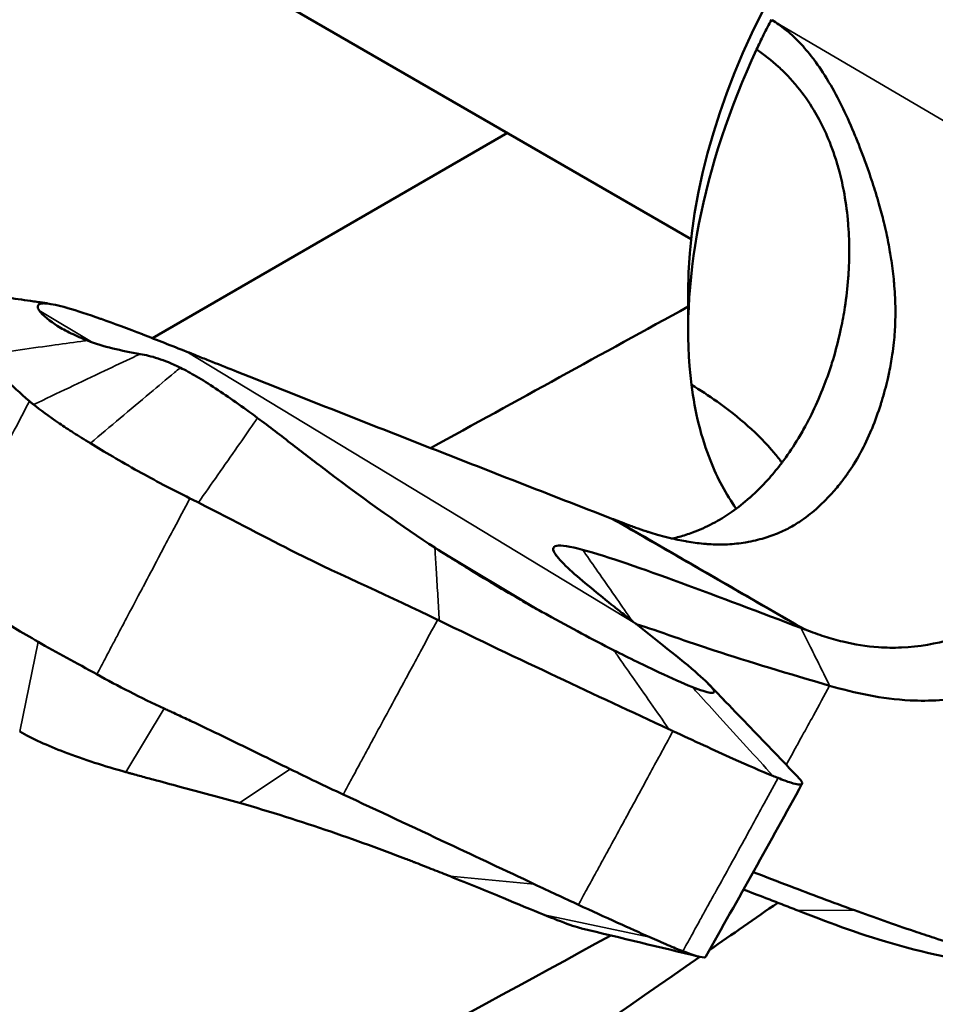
# Model space of a CAD drawing. Header units: millimetres. Extents: x 0 to 4686, y -120 to 1682.
# Tile 542 of 558: x 1903 to 1925, y 962 to 985. Entities that reach past the tile are written whole.
import ezdxf

# ---------------------------------------------------------------- set-up
doc = ezdxf.new("R2010")
doc.units = ezdxf.units.MM
doc.header["$LTSCALE"] = 2
doc.layers.add('Sichtbar (ISO)', color=7, linetype='Continuous', lineweight=50)
doc.layers.add('Sichtbar schmal (ISO)', color=7, linetype='Continuous', lineweight=35)

msp = doc.modelspace()

# ---------------------------------------------------------------- linework, layer by layer
at = {"layer": 'Sichtbar (ISO)'}
for p, q in [((1919.4235, 979.8232), (1908.083, 986.3707)), ((1906.6342, 977.4714), (1915.0656, 982.3392)), ((1919.3508, 978.5687), (1919.3508, 977.6457)), ((1922.9934, 977.7621), (1922.9926, 977.7626))]:
    msp.add_line(p, q, dxfattribs=at)
for centre, major_axis, ratio, start_param, end_param in [((1926.9736, 982.9697), (-5.3902, -9.336), 0.5773503, 3.9269908, 5.4977871), ((1910.0496, 978.0002), (166.0012, 91.0101), 0.0226278, 4.7191928, 4.7560397), ((1907.5358, 972.1592), (5.0345, -2.6774), 0.2347314, 1.6573421, 1.6971983), ((1179.8021, 497.2046), (920.3094, 600.7341), 0.0217914, 5.6322482, 5.6352187), ((2722.1875, 1453.6559), (-969.749, -572.0885), 0.0218776, 0.5354407, 0.5793146), ((1179.8021, 497.2046), (920.3094, 600.7341), 0.0217914, 5.5935698, 5.6318306)]:
    msp.add_ellipse(centre, major_axis=major_axis, ratio=ratio, start_param=start_param, end_param=end_param, dxfattribs=at)
for points, knots in [([(1921.3304, 985.0261), (1921.2633, 984.9105), (1921.2028, 984.791), (1921.0855, 984.5537), (1921.0285, 984.4356), (1920.9729, 984.3173)], [0.000380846, 0.000380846, 0.000380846, 0.000380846, 0.040788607, 0.040788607, 0.080519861, 0.080519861, 0.080519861, 0.080519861]), ([(1924.171, 979.3406), (1924.1619, 979.4003), (1924.1522, 979.4606), (1924.1417, 979.5216), (1924.1173, 979.664), (1924.089, 979.8099), (1924.0566, 979.9591), (1924.0376, 980.0464), (1924.0173, 980.1348), (1923.9953, 980.2246), (1923.9612, 980.3648), (1923.9233, 980.5085), (1923.8811, 980.657), (1923.8569, 980.7421), (1923.8314, 980.8287), (1923.8044, 980.9167), (1923.754, 981.081), (1923.6988, 981.2499), (1923.6389, 981.4221), (1923.6188, 981.48), (1923.5981, 981.5383), (1923.577, 981.5967), (1923.5018, 981.8051), (1923.4209, 982.0151), (1923.3384, 982.2166), (1923.3318, 982.2327), (1923.3252, 982.2488), (1923.3186, 982.2648), (1923.2236, 982.4944), (1923.1266, 982.7125), (1923.0278, 982.9165), (1923.0233, 982.9258), (1923.0187, 982.9351), (1923.0142, 982.9444), (1922.9092, 983.1596), (1922.8022, 983.3588), (1922.6947, 983.5402), (1922.6893, 983.5494), (1922.6838, 983.5586), (1922.6783, 983.5677), (1922.5654, 983.7564), (1922.452, 983.9254), (1922.3389, 984.0766), (1922.3291, 984.0898), (1922.3192, 984.1029), (1922.3093, 984.1158), (1922.2062, 984.2511), (1922.1032, 984.3717), (1922.0009, 984.4794), (1921.9536, 984.5292), (1921.9064, 984.5762), (1921.8592, 984.6207), (1921.7946, 984.6817), (1921.7301, 984.7381), (1921.6655, 984.7907), (1921.5589, 984.8774), (1921.4521, 984.9536), (1921.3461, 985.0169)], [0.70721862, 0.70721862, 0.70721862, 0.70721862, 0.71564196, 0.71564196, 0.71564196, 0.73529412, 0.73529412, 0.73529412, 0.7467869, 0.7467869, 0.7467869, 0.76470588, 0.76470588, 0.76470588, 0.77496563, 0.77496563, 0.77496563, 0.79411765, 0.79411765, 0.79411765, 0.80055953, 0.80055953, 0.80055953, 0.82352941, 0.82352941, 0.82352941, 0.8253687, 0.8253687, 0.8253687, 0.85173466, 0.85173466, 0.85173466, 0.85294118, 0.85294118, 0.85294118, 0.88093216, 0.88093216, 0.88093216, 0.88235294, 0.88235294, 0.88235294, 0.91176471, 0.91176471, 0.91176471, 0.9143319, 0.9143319, 0.9143319, 0.94117647, 0.94117647, 0.94117647, 0.95358564, 0.95358564, 0.95358564, 0.97058824, 0.97058824, 0.97058824, 0.99861777, 0.99861777, 0.99861777, 0.99861777]), ([(1919.4285, 976.3668), (1919.2824, 977.5233), (1919.3429, 978.8189), (1919.872, 981.5413), (1920.3358, 982.9462), (1920.9729, 984.3173)], [-0.91533568, -0.91533568, -0.91533568, -0.91533568, -0.45754236, -0.45754236, -0.00000214, -0.00000214, -0.00000214, -0.00000214]), ([(1920.9729, 984.3173), (1921.1562, 984.1968), (1921.3304, 984.0606), (1921.4936, 983.912), (1921.5759, 983.837), (1921.6555, 983.7589), (1921.7322, 983.6778), (1921.8074, 983.5981), (1921.8799, 983.5156), (1921.9495, 983.4304), (1922.0899, 983.2584), (1922.2187, 983.0755), (1922.3348, 982.883), (1922.379, 982.8097), (1922.4214, 982.7349), (1922.462, 982.659), (1922.5279, 982.5356), (1922.5889, 982.409), (1922.645, 982.28), (1922.7358, 982.0715), (1922.814, 981.8566), (1922.8802, 981.6376)], [0, 0, 0, 0, 0.03691546, 0.03691546, 0.03691546, 0.05554212, 0.05554212, 0.05554212, 0.07383093, 0.07383093, 0.07383093, 0.1107464, 0.1107464, 0.1107464, 0.1248122, 0.1248122, 0.1248122, 0.14766187, 0.14766187, 0.14766187, 0.18457734, 0.18457734, 0.18457734, 0.18457734]), ([(1922.8802, 981.6376), (1922.8963, 981.5841), (1922.9118, 981.5304), (1922.9265, 981.4765), (1922.9722, 981.3094), (1923.0111, 981.1401), (1923.0437, 980.9691), (1923.0868, 980.743), (1923.1187, 980.5139), (1923.1405, 980.283), (1923.1425, 980.2609), (1923.1445, 980.2388), (1923.1464, 980.2166), (1923.1643, 980.0076), (1923.1737, 979.7972), (1923.1752, 979.5875), (1923.1767, 979.3723), (1923.1698, 979.1577), (1923.155, 978.9442), (1923.1538, 978.9276), (1923.1526, 978.911), (1923.1514, 978.8944), (1923.1341, 978.6645), (1923.1078, 978.4358), (1923.0729, 978.2094), (1923.0463, 978.0369), (1923.0148, 977.8657), (1922.9786, 977.6961), (1922.9674, 977.6433), (1922.9556, 977.5907), (1922.9434, 977.5382), (1922.8921, 977.3172), (1922.8328, 977.0992), (1922.7658, 976.8849), (1922.7261, 976.7578), (1922.6836, 976.6321), (1922.6385, 976.5079), (1922.6077, 976.4228), (1922.5756, 976.3385), (1922.5423, 976.2551), (1922.4605, 976.05), (1922.3715, 975.8501), (1922.2755, 975.6562), (1922.2358, 975.5759), (1922.1949, 975.4967), (1922.1528, 975.4185), (1922.0933, 975.3081), (1922.0315, 975.1998), (1921.9675, 975.0942), (1921.8584, 974.914), (1921.7432, 974.7413), (1921.6219, 974.5768), (1921.5938, 974.5387), (1921.5654, 974.501), (1921.5367, 974.4638), (1921.4414, 974.3403), (1921.3426, 974.2218), (1921.2409, 974.1091), (1921.1085, 973.9624), (1920.971, 973.8255), (1920.8291, 973.6989), (1920.8229, 973.6934), (1920.8167, 973.6879), (1920.8105, 973.6824), (1920.6744, 973.5622), (1920.5342, 973.4516), (1920.3908, 973.351), (1920.2628, 973.2611), (1920.1323, 973.1793), (1919.9998, 973.1061), (1919.9772, 973.0936), (1919.9546, 973.0813), (1919.9318, 973.0693), (1919.776, 972.9869), (1919.6178, 972.9163), (1919.4581, 972.8574), (1919.352, 972.8183), (1919.2452, 972.7843), (1919.138, 972.7554), (1919.0839, 972.7408), (1919.0297, 972.7275), (1918.9754, 972.7154), (1918.9671, 972.7136), (1918.9588, 972.7117), (1918.9504, 972.71)], [0.18457734, 0.18457734, 0.18457734, 0.18457734, 0.19358188, 0.19358188, 0.19358188, 0.22149282, 0.22149282, 0.22149282, 0.25840829, 0.25840829, 0.25840829, 0.26194468, 0.26194468, 0.26194468, 0.29532376, 0.29532376, 0.29532376, 0.32957842, 0.32957842, 0.32957842, 0.33223923, 0.33223923, 0.33223923, 0.3691547, 0.3691547, 0.3691547, 0.39730336, 0.39730336, 0.39730336, 0.40607017, 0.40607017, 0.40607017, 0.44298564, 0.44298564, 0.44298564, 0.46488897, 0.46488897, 0.46488897, 0.47990111, 0.47990111, 0.47990111, 0.51681658, 0.51681658, 0.51681658, 0.53210565, 0.53210565, 0.53210565, 0.55373205, 0.55373205, 0.55373205, 0.59064753, 0.59064753, 0.59064753, 0.59918967, 0.59918967, 0.59918967, 0.627563, 0.627563, 0.627563, 0.66447847, 0.66447847, 0.66447847, 0.66608378, 0.66608378, 0.66608378, 0.70139394, 0.70139394, 0.70139394, 0.7329255, 0.7329255, 0.7329255, 0.73830941, 0.73830941, 0.73830941, 0.77522488, 0.77522488, 0.77522488, 0.79975416, 0.79975416, 0.79975416, 0.81214035, 0.81214035, 0.81214035, 0.81404392, 0.81404392, 0.81404392, 0.81404392]), ([(1922.9155, 973.9647), (1922.9726, 974.0343), (1923.0287, 974.1065), (1923.0833, 974.1813), (1923.1013, 974.2059), (1923.1191, 974.2308), (1923.1368, 974.2559), (1923.2402, 974.4032), (1923.3382, 974.56), (1923.4292, 974.7253), (1923.4336, 974.7334), (1923.4381, 974.7414), (1923.4424, 974.7495), (1923.5372, 974.9238), (1923.6243, 975.1074), (1923.7043, 975.2999), (1923.7082, 975.3093), (1923.7121, 975.3187), (1923.716, 975.3281), (1923.7914, 975.512), (1923.8604, 975.7036), (1923.9217, 975.8971), (1923.9304, 975.9246), (1923.939, 975.9522), (1923.9474, 975.9798), (1924.0011, 976.1561), (1924.0483, 976.333), (1924.0879, 976.5042), (1924.1001, 976.5572), (1924.1116, 976.6095), (1924.1224, 976.6614), (1924.1521, 976.8036), (1924.1765, 976.942), (1924.1966, 977.077), (1924.2113, 977.1753), (1924.2235, 977.2719), (1924.2337, 977.3676), (1924.2426, 977.4513), (1924.2498, 977.5343), (1924.2555, 977.6172), (1924.2661, 977.7731), (1924.2713, 977.9286), (1924.2712, 978.0868), (1924.2712, 978.109), (1924.2711, 978.1313), (1924.2709, 978.1536), (1924.269, 978.3349), (1924.2603, 978.52), (1924.2446, 978.7124), (1924.2419, 978.7446), (1924.2391, 978.7771), (1924.2361, 978.8097), (1924.221, 978.972), (1924.2011, 979.1393), (1924.1753, 979.3122), (1924.1739, 979.3217), (1924.1725, 979.3311), (1924.171, 979.3406)], [0.42182284, 0.42182284, 0.42182284, 0.42182284, 0.43638536, 0.43638536, 0.43638536, 0.44117647, 0.44117647, 0.44117647, 0.46922408, 0.46922408, 0.46922408, 0.47058824, 0.47058824, 0.47058824, 0.5, 0.5, 0.5, 0.50143519, 0.50143519, 0.50143519, 0.52941176, 0.52941176, 0.52941176, 0.53339316, 0.53339316, 0.53339316, 0.55882353, 0.55882353, 0.55882353, 0.56668175, 0.56668175, 0.56668175, 0.58823529, 0.58823529, 0.58823529, 0.60392183, 0.60392183, 0.60392183, 0.61764706, 0.61764706, 0.61764706, 0.64343379, 0.64343379, 0.64343379, 0.64705882, 0.64705882, 0.64705882, 0.67647059, 0.67647059, 0.67647059, 0.68139758, 0.68139758, 0.68139758, 0.70588235, 0.70588235, 0.70588235, 0.70721862, 0.70721862, 0.70721862, 0.70721862]), ([(1901.6697, 978.6489), (1902.091, 978.5889), (1902.5073, 978.5289), (1903.1221, 978.4412), (1903.323, 978.4126), (1903.6208, 978.3703), (1903.7185, 978.3565), (1903.8632, 978.336), (1903.9104, 978.3294), (1903.9752, 978.3203), (1903.9928, 978.3178), (1904.0167, 978.3144), (1904.0229, 978.3135), (1904.0322, 978.3122), (1904.0353, 978.3118), (1904.0403, 978.3111), (1904.042, 978.3109), (1904.047, 978.3101), (1904.0504, 978.3097), (1904.0596, 978.3084), (1904.0651, 978.3076), (1904.0899, 978.304), (1904.1043, 978.3019), (1904.1262, 978.2985), (1904.1341, 978.2972), (1904.1417, 978.296)], [0, 0, 0, 0, 0.13257515, 0.13257515, 0.19712529, 0.19712529, 0.22875706, 0.22875706, 0.24410473, 0.24410473, 0.24986007, 0.24986007, 0.25188123, 0.25188123, 0.25289386, 0.25289386, 0.25340254, 0.25340254, 0.25443046, 0.25443046, 0.25648665, 0.25648665, 0.26472548, 0.26472548, 0.26980206, 0.26980206, 0.26980206, 0.26980206]), ([(1903.9481, 978.1299), (1903.9329, 978.1499), (1903.9226, 978.1685), (1903.9167, 978.1854), (1903.9055, 978.2174), (1903.9104, 978.2434), (1903.9299, 978.2625), (1903.9489, 978.2811), (1903.9815, 978.293), (1904.0324, 978.2962), (1904.061, 978.298), (1904.0953, 978.2969), (1904.136, 978.2929), (1904.2444, 978.2822), (1904.3985, 978.25), (1904.6026, 978.1924), (1904.6114, 978.1899), (1904.6203, 978.1874), (1904.6293, 978.1848), (1904.8422, 978.1237), (1905.1074, 978.036), (1905.4019, 977.9317), (1905.408, 977.9295), (1905.4141, 977.9274), (1905.4203, 977.9252), (1905.7221, 977.8181), (1906.0541, 977.6942), (1906.3944, 977.5626), (1906.3995, 977.5607), (1906.4046, 977.5587), (1906.4097, 977.5567), (1906.7451, 977.4269), (1907.0886, 977.2898), (1907.4489, 977.1487)], [0.00002967, 0.00002967, 0.00002967, 0.00002967, 0.05758116, 0.05758116, 0.05758116, 0.16666667, 0.16666667, 0.16666667, 0.27339938, 0.27339938, 0.27339938, 0.33333333, 0.33333333, 0.33333333, 0.49310873, 0.49310873, 0.49310873, 0.5, 0.5, 0.5, 0.66327456, 0.66327456, 0.66327456, 0.66666667, 0.66666667, 0.66666667, 0.83333333, 0.83333333, 0.83333333, 0.83583467, 0.83583467, 0.83583467, 0.99999007, 0.99999007, 0.99999007, 0.99999007]), ([(1905.09, 977.4133), (1904.955, 977.4669), (1904.825, 977.5242), (1904.5846, 977.6423), (1904.4745, 977.7028), (1904.216, 977.8628), (1904.0118, 978.0164), (1903.9481, 978.1299)], [0.00020463, 0.00020463, 0.00020463, 0.00020463, 0.18884436, 0.18884436, 0.37616323, 0.37616323, 0.67974322, 0.67974322, 0.67974322, 0.67974322]), ([(1932.8307, 978.2793), (1931.8243, 976.2125), (1930.9668, 974.8662), (1929.8305, 973.3649), (1929.3428, 972.8392), (1928.5097, 972.011), (1928.1837, 971.7088), (1927.7374, 971.3833), (1927.6514, 971.3238), (1927.1889, 971.0143), (1926.8576, 970.8225), (1925.9961, 970.415), (1925.2682, 970.1706), (1924.2298, 970.1211), (1924.0488, 970.1237), (1923.582, 970.1565), (1923.2989, 970.2029), (1922.8757, 970.3044), (1922.7288, 970.346), (1922.4341, 970.4398), (1922.2939, 970.49), (1922.1517, 970.5468)], [-2.1636027, -2.1636027, -2.1636027, -2.1636027, -1.6462644, -1.6462644, -1.3096025, -1.3096025, -1.08664, -1.08664, -1.0339594, -1.0339594, -0.8030686, -0.8030686, -0.3919715, -0.3919715, -0.3035658, -0.3035658, -0.1607849, -0.1607849, -0.0834602, -0.0834602, -0.0000056, -0.0000056, -0.0000056, -0.0000056]), ([(1906.3467, 977.0931), (1906.116, 977.1353), (1905.8999, 977.1763), (1905.4739, 977.2794), (1905.2859, 977.3369), (1905.09, 977.4133)], [-0.52689827, -0.52689827, -0.52689827, -0.52689827, -0.26993011, -0.26993011, -0.00020421, -0.00020421, -0.00020421, -0.00020421]), ([(1902.5504, 977.0593), (1902.7392, 976.8718), (1902.9192, 976.6969), (1903.2973, 976.3458), (1903.4916, 976.1719), (1903.7138, 975.9754)], [0.000001, 0.000001, 0.000001, 0.000001, 0.32940828, 0.32940828, 0.63197471, 0.63197471, 0.63197471, 0.63197471]), ([(1907.2977, 976.7676), (1907.0909, 976.869), (1906.9189, 976.938), (1906.605, 977.0415), (1906.4695, 977.0712), (1906.3467, 977.0931)], [0.00000094, 0.00000094, 0.00000094, 0.00000094, 0.12879389, 0.12879389, 0.27267517, 0.27267517, 0.27267517, 0.27267517]), ([(1907.4489, 977.1487), (1907.4568, 977.146), (1907.4629, 977.1436), (1907.4752, 977.1387), (1907.4814, 977.1362), (1907.5001, 977.1287), (1907.5126, 977.1238), (1907.5499, 977.1089), (1907.5748, 977.099), (1907.6495, 977.0692), (1907.6994, 977.0493), (1907.8491, 976.9897), (1907.949, 976.9498), (1908.2492, 976.8302), (1908.449, 976.7507), (1908.6472, 976.6721)], [0.00005906, 0.00005906, 0.00005906, 0.00005906, 0.00342315, 0.00342315, 0.00684645, 0.00684645, 0.01369556, 0.01369556, 0.02742793, 0.02742793, 0.05489723, 0.05489723, 0.10983442, 0.10983442, 0.22005098, 0.22005098, 0.22005098, 0.22005098]), ([(1922.7097, 969.2223), (1923.002, 969.1377), (1923.32, 969.0567), (1923.9517, 968.9359), (1924.2836, 968.8916), (1924.8496, 968.8633), (1925.082, 968.8637), (1925.6349, 968.9004), (1925.9621, 968.9484), (1926.6477, 969.1187), (1927.0064, 969.2428), (1927.768, 969.5961), (1928.1562, 969.8247), (1928.7494, 970.2401), (1928.9483, 970.3905), (1930.0074, 971.2458), (1930.853, 972.1228), (1931.8696, 973.3825), (1932.1085, 973.6958), (1932.513, 974.2568), (1932.6826, 974.5022), (1933.094, 975.1236), (1933.3314, 975.5065), (1933.7801, 976.2834), (1933.9927, 976.6796), (1934.1906, 977.0808)], [-1.9058727, -1.9058727, -1.9058727, -1.9058727, -1.7278372, -1.7278372, -1.5515052, -1.5515052, -1.4343762, -1.4343762, -1.2791215, -1.2791215, -1.1190362, -1.1190362, -0.9474723, -0.9474723, -0.8605698, -0.8605698, -0.4813393, -0.4813393, -0.3606483, -0.3606483, -0.2699913, -0.2699913, -0.1347922, -0.1347922, -0.0000292, -0.0000292, -0.0000292, -0.0000292]), ([(1909.1296, 975.575), (1908.954, 975.7058), (1908.7813, 975.8313), (1908.4473, 976.0667), (1908.2867, 976.1762), (1907.9725, 976.3822), (1907.82, 976.4773), (1907.5394, 976.6422), (1907.4111, 976.7121), (1907.2977, 976.7676)], [0.00000315, 0.00000315, 0.00000315, 0.00000315, 0.0666473, 0.0666473, 0.13300221, 0.13300221, 0.20357153, 0.20357153, 0.2741242, 0.2741242, 0.2741242, 0.2741242]), ([(1908.6472, 976.6721), (1910.1519, 976.076), (1911.6128, 975.5005), (1914.5822, 974.3365), (1916.0509, 973.7635), (1917.521, 973.1926)], [0, 0, 0, 0, 0.8341856, 0.8341856, 1.6667091, 1.6667091, 1.6667091, 1.6667091]), ([(1920.4921, 973.4241), (1920.2515, 973.7624), (1920.0468, 974.1434), (1919.6637, 975.1077), (1919.5121, 975.7133), (1919.4285, 976.3668)], [-0.46604154, -0.46604154, -0.46604154, -0.46604154, -0.262161, -0.262161, -0.00001199, -0.00001199, -0.00001199, -0.00001199]), ([(1921.5762, 974.5155), (1921.5178, 974.5943), (1921.2807, 974.8946), (1920.7905, 975.395), (1920.1148, 975.9258), (1919.6386, 976.2394), (1919.4285, 976.3668)], [0.8149751, 0.8149751, 0.8149751, 0.8149751, 0.8359631, 0.89567475, 0.9553864, 0.99999587, 0.99999587, 0.99999587, 0.99999587]), ([(1903.7138, 975.9754), (1903.7293, 975.9617), (1903.7452, 975.948), (1903.778, 975.9207), (1903.7949, 975.9072), (1903.8123, 975.8937)], [-0.041292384, -0.041292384, -0.041292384, -0.041292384, -0.020504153, -0.020504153, -0.000001, -0.000001, -0.000001, -0.000001]), ([(1903.8123, 975.8937), (1903.9713, 975.7701), (1904.1681, 975.6222), (1904.5303, 975.3758), (1904.6408, 975.3027), (1904.8849, 975.1463), (1905.017, 975.0641), (1905.1616, 974.976)], [-0.33237388, -0.33237388, -0.33237388, -0.33237388, -0.14507598, -0.14507598, -0.0727523, -0.0727523, -0.000001, -0.000001, -0.000001, -0.000001]), ([(1913.3382, 972.5009), (1912.5941, 972.9837), (1911.7104, 973.6079), (1910.5138, 974.5183), (1910.2387, 974.7304), (1909.6854, 975.1554), (1909.4076, 975.3679), (1909.1296, 975.575)], [0.00019542, 0.00019542, 0.00019542, 0.00019542, 0.29027159, 0.29027159, 0.37500141, 0.37500141, 0.46055004, 0.46055004, 0.46055004, 0.46055004]), ([(1905.1616, 974.976), (1905.4883, 974.777), (1905.8709, 974.5502), (1906.6781, 974.1013), (1907.0901, 973.8838), (1907.5245, 973.6691)], [-0.31097813, -0.31097813, -0.31097813, -0.31097813, -0.14647931, -0.14647931, -0.000001, -0.000001, -0.000001, -0.000001]), ([(1917.6805, 973.1325), (1917.752, 973.1057), (1917.8248, 973.0784), (1917.8956, 973.0514), (1917.925, 973.0402), (1917.954, 973.029), (1917.9832, 973.0179), (1918.0246, 973.0022), (1918.0665, 972.9865), (1918.1105, 972.9708), (1918.1856, 972.9439), (1918.2671, 972.9168), (1918.3526, 972.8895), (1918.376, 972.882), (1918.3997, 972.8745), (1918.4238, 972.867), (1918.4877, 972.8471), (1918.5542, 972.827), (1918.6242, 972.807), (1918.7017, 972.7847), (1918.7836, 972.7625), (1918.8706, 972.7407), (1918.8919, 972.7354), (1918.9136, 972.7301), (1918.9355, 972.7248), (1919.047, 972.698), (1919.1668, 972.6721), (1919.2964, 972.6491), (1919.3066, 972.6473), (1919.3169, 972.6455), (1919.3272, 972.6437), (1919.448, 972.6229), (1919.5772, 972.6046), (1919.7165, 972.5916), (1919.7437, 972.5891), (1919.7712, 972.5867), (1919.799, 972.5846), (1919.9264, 972.575), (1920.0611, 972.5703), (1920.1993, 972.5739), (1920.2284, 972.5747), (1920.2576, 972.5758), (1920.287, 972.5774), (1920.4277, 972.5847), (1920.5711, 972.6013), (1920.7122, 972.6252), (1920.737, 972.6294), (1920.7618, 972.6338), (1920.7864, 972.6384), (1920.9312, 972.6655), (1921.0728, 972.6998), (1921.2064, 972.7411), (1921.2347, 972.7499), (1921.2627, 972.759), (1921.2904, 972.7684), (1921.4152, 972.8108), (1921.5332, 972.8596), (1921.6473, 972.915), (1921.6928, 972.9372), (1921.7378, 972.9605), (1921.7822, 972.9848), (1921.8735, 973.035), (1921.9626, 973.09), (1922.0503, 973.1502), (1922.1178, 973.1966), (1922.1845, 973.2461), (1922.2504, 973.2989), (1922.3117, 973.3479), (1922.3723, 973.3997), (1922.4322, 973.4541), (1922.5185, 973.5324), (1922.6032, 973.616), (1922.6865, 973.7044), (1922.7232, 973.7433), (1922.7597, 973.7832), (1922.7958, 973.8241), (1922.8361, 973.8698), (1922.8761, 973.9166), (1922.9155, 973.9647)], [0, 0, 0, 0, 0.02941176, 0.02941176, 0.02941176, 0.04159006, 0.04159006, 0.04159006, 0.05882353, 0.05882353, 0.05882353, 0.08823529, 0.08823529, 0.08823529, 0.09629002, 0.09629002, 0.09629002, 0.11764706, 0.11764706, 0.11764706, 0.1412726, 0.1412726, 0.1412726, 0.14705882, 0.14705882, 0.14705882, 0.17647059, 0.17647059, 0.17647059, 0.17878707, 0.17878707, 0.17878707, 0.20588235, 0.20588235, 0.20588235, 0.21115837, 0.21115837, 0.21115837, 0.23529412, 0.23529412, 0.23529412, 0.24037225, 0.24037225, 0.24037225, 0.26470588, 0.26470588, 0.26470588, 0.26898276, 0.26898276, 0.26898276, 0.29411765, 0.29411765, 0.29411765, 0.29945139, 0.29945139, 0.29945139, 0.32352941, 0.32352941, 0.32352941, 0.33314992, 0.33314992, 0.33314992, 0.35294118, 0.35294118, 0.35294118, 0.36817685, 0.36817685, 0.36817685, 0.38235294, 0.38235294, 0.38235294, 0.40276211, 0.40276211, 0.40276211, 0.41176471, 0.41176471, 0.41176471, 0.42182284, 0.42182284, 0.42182284, 0.42182284]), ([(1907.7267, 973.568), (1908.5847, 973.1338), (1909.3721, 972.7113), (1911.1722, 971.8141), (1912.2878, 971.3329), (1913.4024, 970.7883)], [-0.63674105, -0.63674105, -0.63674105, -0.63674105, -0.40072058, -0.40072058, -0.00000794, -0.00000794, -0.00000794, -0.00000794]), ([(1917.6805, 973.1325), (1917.6479, 973.1428), (1917.6219, 973.153), (1917.5698, 973.1736), (1917.5415, 973.1847), (1917.521, 973.1926)], [-0.027299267, -0.027299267, -0.027299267, -0.027299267, -0.013791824, -0.013791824, -0.000266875, -0.000266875, -0.000266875, -0.000266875]), ([(1916.0094, 970.9036), (1915.9032, 970.9625), (1915.792, 971.0247), (1915.5643, 971.1532), (1915.4526, 971.2168), (1915.1171, 971.4097), (1914.8929, 971.5409), (1914.224, 971.9403), (1913.7785, 972.2165), (1913.3382, 972.5009)], [-0.34584469, -0.34584469, -0.34584469, -0.34584469, -0.30112878, -0.30112878, -0.25816831, -0.25816831, -0.17196039, -0.17196039, -0.00019586, -0.00019586, -0.00019586, -0.00019586]), ([(1916.8449, 972.4503), (1916.541, 972.5345), (1916.3373, 972.5647), (1916.1271, 972.5223), (1916.1208, 972.4498), (1916.2099, 972.3293)], [0.00002211, 0.00002211, 0.00002211, 0.00002211, 0.2868023, 0.2868023, 0.57349828, 0.57349828, 0.57349828, 0.57349828]), ([(1916.2099, 972.3293), (1916.365, 972.1197), (1916.6679, 971.8526), (1917.2112, 971.4058), (1917.4233, 971.235), (1917.6789, 971.0309), (1917.7652, 970.9625), (1917.8981, 970.8574), (1917.9411, 970.8236), (1918.0095, 970.7698), (1918.0321, 970.7521), (1918.0876, 970.7085), (1918.1164, 970.6859), (1918.123, 970.6807)], [0.00004922, 0.00004922, 0.00004922, 0.00004922, 0.50096565, 0.50096565, 0.72055153, 0.72055153, 0.83264816, 0.83264816, 0.888517, 0.888517, 0.91592547, 0.91592547, 0.95594701, 0.95594701, 0.95594701, 0.95594701]), ([(1922.0266, 970.5958), (1921.0744, 970.9545), (1920.0805, 971.3348), (1918.2697, 971.9985), (1917.453, 972.2818), (1916.8449, 972.4503)], [0.0000587, 0.0000587, 0.0000587, 0.0000587, 0.5693266, 0.5693266, 1.1400577, 1.1400577, 1.1400577, 1.1400577]), ([(1903.9197, 970.2634), (1903.5289, 970.4896), (1903.1786, 970.6973), (1902.4838, 971.1241), (1902.2114, 971.2997), (1902.0122, 971.4501)], [-0.30783309, -0.30783309, -0.30783309, -0.30783309, -0.17634248, -0.17634248, -0.000001, -0.000001, -0.000001, -0.000001]), ([(1917.5812, 970.0674), (1917.3293, 970.1963), (1917.0763, 970.3278), (1916.5521, 970.6061), (1916.281, 970.7531), (1916.0094, 970.9036)], [0.00018175, 0.00018175, 0.00018175, 0.00018175, 0.09861215, 0.09861215, 0.20319851, 0.20319851, 0.20319851, 0.20319851]), ([(1913.4024, 970.7883), (1913.4089, 970.7852), (1913.4154, 970.782), (1913.4283, 970.7757), (1913.4348, 970.7725), (1913.4413, 970.7693)], [0.0000079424, 0.0000079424, 0.0000079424, 0.0000079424, 0.0023357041, 0.0023357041, 0.0046634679, 0.0046634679, 0.0046634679, 0.0046634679]), ([(1918.893, 968.1931), (1918.0209, 968.5981), (1917.1324, 969.012), (1915.3143, 969.8675), (1914.3757, 970.3132), (1913.4413, 970.7693)], [-0.66205031, -0.66205031, -0.66205031, -0.66205031, -0.33599197, -0.33599197, -0.00000447, -0.00000447, -0.00000447, -0.00000447]), ([(1918.1157, 970.6865), (1918.641, 970.5188), (1919.3677, 970.2541), (1920.7994, 969.7889), (1921.7531, 969.4997), (1922.7097, 969.2223)], [-0.94065846, -0.94065846, -0.94065846, -0.94065846, -0.54781814, -0.54781814, -0.00006, -0.00006, -0.00006, -0.00006]), ([(1918.123, 970.6807), (1918.2282, 970.5982), (1918.3353, 970.5143), (1918.547, 970.3476), (1918.6536, 970.2633), (1918.7571, 970.1805)], [0.0000103, 0.0000103, 0.0000103, 0.0000103, 0.11638629, 0.11638629, 0.23160375, 0.23160375, 0.23160375, 0.23160375]), ([(1922.0266, 970.5958), (1922.0467, 970.5883), (1922.0676, 970.5801), (1922.1096, 970.5635), (1922.1306, 970.5551), (1922.1517, 970.5468)], [-0.024847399, -0.024847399, -0.024847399, -0.024847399, -0.012405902, -0.012405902, -0.00000564, -0.00000564, -0.00000564, -0.00000564]), ([(1903.9197, 970.2634), (1904.1347, 970.139), (1904.3641, 970.0129), (1904.8342, 969.7563), (1905.072, 969.6273), (1905.3135, 969.4932)], [0.000001, 0.000001, 0.000001, 0.000001, 0.08659473, 0.08659473, 0.1699495, 0.1699495, 0.1699495, 0.1699495]), ([(1919.938, 969.1469), (1919.8507, 969.2574), (1919.6991, 969.401), (1919.2952, 969.751), (1919.021, 969.9698), (1918.7571, 970.1805)], [-0.54070398, -0.54070398, -0.54070398, -0.54070398, -0.29946558, -0.29946558, -0.0000752, -0.0000752, -0.0000752, -0.0000752]), ([(1919.4399, 969.1954), (1919.2184, 969.2844), (1918.9572, 969.3995), (1918.4961, 969.6151), (1918.3189, 969.7002), (1917.9552, 969.8789), (1917.7689, 969.9722), (1917.5812, 970.0674)], [0.00002123, 0.00002123, 0.00002123, 0.00002123, 0.12657791, 0.12657791, 0.2000397, 0.2000397, 0.27345123, 0.27345123, 0.27345123, 0.27345123]), ([(1905.3135, 969.4932), (1905.5679, 969.352), (1905.8252, 969.2151), (1906.3616, 968.9414), (1906.6381, 968.8066), (1906.9157, 968.6796)], [-0.18061138, -0.18061138, -0.18061138, -0.18061138, -0.09286848, -0.09286848, -0.00000211, -0.00000211, -0.00000211, -0.00000211]), ([(1919.8017, 969.2971), (1919.8371, 969.2617), (1919.873, 969.2251), (1919.9398, 969.1559), (1919.9631, 969.1315), (1920.0102, 969.0825), (1920.032, 969.0598), (1920.1193, 968.969), (1920.1846, 968.9011), (1920.445, 968.6306), (1920.6382, 968.4301), (1921.2115, 967.8342), (1921.5931, 967.4379), (1921.9603, 967.0507)], [0, 0, 0, 0, 0.03318724, 0.03318724, 0.04582943, 0.04582943, 0.05677373, 0.05677373, 0.08960698, 0.08960698, 0.18810985, 0.18810985, 0.38036615, 0.38036615, 0.38036615, 0.38036615]), ([(1919.938, 969.1469), (1919.9927, 969.0776), (1919.9812, 969.0405), (1919.7909, 969.0673), (1919.6492, 969.1113), (1919.4399, 969.1954)], [0.00008769, 0.00008769, 0.00008769, 0.00008769, 0.15195286, 0.15195286, 0.27156452, 0.27156452, 0.27156452, 0.27156452]), ([(1906.9157, 968.6796), (1906.916, 968.6794), (1906.9182, 968.6784), (1906.9232, 968.6761), (1906.9251, 968.6753), (1906.9307, 968.6727), (1906.9345, 968.671), (1906.9458, 968.6658), (1906.9533, 968.6623), (1906.9758, 968.652), (1906.9908, 968.6451), (1907.0359, 968.6244), (1907.0658, 968.6106), (1907.1556, 968.5691), (1907.2153, 968.5414), (1907.394, 968.4581), (1907.5123, 968.4024), (1907.89, 968.2235), (1908.1465, 968.1002), (1908.9095, 967.7305), (1909.4114, 967.484), (1909.9074, 967.2417)], [-0.35086605, -0.35086605, -0.35086605, -0.35086605, -0.34980594, -0.34980594, -0.34917621, -0.34917621, -0.34791672, -0.34791672, -0.34539758, -0.34539758, -0.34035864, -0.34035864, -0.3302777, -0.3302777, -0.31010134, -0.31010134, -0.26967942, -0.26967942, -0.18026325, -0.18026325, -0.0000018, -0.0000018, -0.0000018, -0.0000018]), ([(1906.0022, 967.1738), (1905.755, 967.2427), (1905.5063, 967.3171), (1905.0182, 967.4748), (1904.7785, 967.5583), (1904.3474, 967.7228), (1904.154, 967.803), (1903.7936, 967.9682), (1903.6283, 968.0527), (1903.4827, 968.1379)], [0.00001018, 0.00001018, 0.00001018, 0.00001018, 0.07740379, 0.07740379, 0.15473334, 0.15473334, 0.22317344, 0.22317344, 0.29209399, 0.29209399, 0.29209399, 0.29209399]), ([(1918.893, 968.1931), (1918.9094, 968.1855), (1918.9258, 968.1779), (1918.9585, 968.1627), (1918.9749, 968.1551), (1918.9912, 968.1476)], [0.00000279, 0.00000279, 0.00000279, 0.00000279, 0.006153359, 0.006153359, 0.012302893, 0.012302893, 0.012302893, 0.012302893]), ([(1918.9912, 968.1476), (1919.4754, 967.9231), (1919.9669, 967.6935), (1920.7645, 967.3346), (1921.0837, 967.1958), (1921.3621, 967.0845)], [-0.32169239, -0.32169239, -0.32169239, -0.32169239, -0.13926408, -0.13926408, -0.000001, -0.000001, -0.000001, -0.000001]), ([(1908.7036, 966.4399), (1908.2338, 966.5723), (1907.7697, 966.6965), (1907.0741, 966.8823), (1906.8619, 966.939), (1906.5411, 967.0256), (1906.4338, 967.0548), (1906.2723, 967.099), (1906.2184, 967.1138), (1906.1374, 967.1362), (1906.1104, 967.1437), (1906.0698, 967.1549), (1906.0563, 967.1587), (1906.036, 967.1643), (1906.0292, 967.1662), (1906.019, 967.1691), (1906.0157, 967.17), (1906.0106, 967.1714), (1906.0089, 967.1719), (1906.0063, 967.1726), (1906.0055, 967.1728), (1906.0042, 967.1732), (1906.0038, 967.1733), (1906.003, 967.1735), (1906.0026, 967.1736), (1906.0022, 967.1738)], [0.00002555, 0.00002555, 0.00002555, 0.00002555, 0.15857248, 0.15857248, 0.2272488, 0.2272488, 0.26157151, 0.26157151, 0.27874355, 0.27874355, 0.28733512, 0.28733512, 0.29163272, 0.29163272, 0.29378204, 0.29378204, 0.29485683, 0.29485683, 0.29539426, 0.29539426, 0.29566299, 0.29566299, 0.29579735, 0.29579735, 0.29592017, 0.29592017, 0.29592017, 0.29592017]), ([(1909.9075, 967.2417), (1910.11, 967.1428), (1910.3102, 967.0453), (1910.728, 966.8444), (1910.9446, 966.7417), (1911.1631, 966.6403)], [0.00000011, 0.00000011, 0.00000011, 0.00000011, 0.07361598, 0.07361598, 0.15202449, 0.15202449, 0.15202449, 0.15202449]), ([(1921.485, 967.0349), (1921.4652, 967.043), (1921.445, 967.0511), (1921.404, 967.0677), (1921.3832, 967.076), (1921.3621, 967.0845)], [0.000001, 0.000001, 0.000001, 0.000001, 0.010569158, 0.010569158, 0.021137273, 0.021137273, 0.021137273, 0.021137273]), ([(1921.485, 967.0349), (1921.6049, 966.9861), (1921.7044, 966.9489), (1921.8641, 966.897), (1921.9232, 966.8824), (1922.0902, 966.8612), (1922.0737, 966.9242), (1921.9991, 967.0084)], [-0.31005892, -0.31005892, -0.31005892, -0.31005892, -0.24617054, -0.24617054, -0.18342421, -0.18342421, -0.000001, -0.000001, -0.000001, -0.000001]), ([(1921.9991, 967.0084), (1921.9951, 967.013), (1921.9909, 967.0177), (1921.9865, 967.0225), (1921.9821, 967.0273), (1921.9776, 967.0322), (1921.9729, 967.0373), (1921.9688, 967.0417), (1921.9646, 967.0461), (1921.9603, 967.0507)], [0, 0, 0, 0, 0.33333333, 0.33333333, 0.33333333, 0.66666667, 0.66666667, 0.66666667, 0.95321461, 0.95321461, 0.95321461, 0.95321461]), ([(1912.8884, 965.0197), (1912.8782, 965.0237), (1912.8679, 965.0276), (1912.8473, 965.0356), (1912.8371, 965.0395), (1912.8062, 965.0514), (1912.7856, 965.0594), (1912.7237, 965.0831), (1912.6824, 965.099), (1912.5583, 965.1464), (1912.4752, 965.1779), (1912.2252, 965.2722), (1912.0574, 965.3348), (1911.552, 965.5203), (1911.2101, 965.6421), (1910.1616, 966.0025), (1909.4334, 966.2341), (1908.7036, 966.4399)], [-0.48521103, -0.48521103, -0.48521103, -0.48521103, -0.48149586, -0.48149586, -0.47777875, -0.47777875, -0.47034176, -0.47034176, -0.45545722, -0.45545722, -0.42565011, -0.42565011, -0.36591866, -0.36591866, -0.24625258, -0.24625258, 0, 0, 0, 0]), ([(1911.1631, 966.6403), (1911.9978, 966.2527), (1912.8276, 965.8635), (1914.3347, 965.156), (1915.0195, 964.8342), (1915.6954, 964.517)], [-0.54966719, -0.54966719, -0.54966719, -0.54966719, -0.25167273, -0.25167273, 0, 0, 0, 0]), ([(1912.8884, 965.0197), (1913.0252, 964.9669), (1913.1614, 964.9137), (1913.4328, 964.8069), (1913.5682, 964.7532), (1913.7027, 964.6994)], [-0.098301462, -0.098301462, -0.098301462, -0.098301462, -0.049257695, -0.049257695, 0, 0, 0, 0]), ([(1920.8967, 964.8004), (1921.1863, 964.6879), (1921.4801, 964.5746), (1922.2714, 964.2726), (1922.773, 964.0843), (1923.2992, 963.8932)], [0.10370164, 0.10370164, 0.10370164, 0.10370164, 0.27178206, 0.27178206, 0.55617938, 0.55617938, 0.55617938, 0.55617938]), ([(1915.9311, 963.787), (1915.6318, 963.9079), (1915.3044, 964.0435), (1914.5557, 964.353), (1914.1296, 964.5287), (1913.7027, 964.6994)], [0.00000006, 0.00000006, 0.00000006, 0.00000006, 0.1337062, 0.1337062, 0.29019711, 0.29019711, 0.29019711, 0.29019711]), ([(1915.6954, 964.517), (1915.8758, 964.4324), (1916.0557, 964.3477), (1916.4061, 964.1831), (1916.5766, 964.1031), (1916.747, 964.024)], [0, 0, 0, 0, 0.0671834, 0.0671834, 0.13117402, 0.13117402, 0.13117402, 0.13117402]), ([(1920.6644, 964.3862), (1920.8381, 964.3195), (1921.014, 964.2518), (1921.3186, 964.1345), (1921.4456, 964.0855), (1921.7015, 963.9868), (1921.8286, 963.9377), (1921.9512, 963.8898)], [0.32955709, 0.32955709, 0.32955709, 0.32955709, 0.43431213, 0.43431213, 0.50907722, 0.50907722, 0.58462356, 0.58462356, 0.58462356, 0.58462356]), ([(1916.747, 964.024), (1917.0547, 963.881), (1917.3723, 963.7363), (1917.9403, 963.4796), (1918.1982, 963.3638), (1918.4395, 963.2556)], [0.00000201, 0.00000201, 0.00000201, 0.00000201, 0.11580927, 0.11580927, 0.21654935, 0.21654935, 0.21654935, 0.21654935]), ([(1923.2992, 963.8932), (1923.5332, 963.8081), (1923.7691, 963.724), (1924.2388, 963.5593), (1924.4798, 963.4763), (1924.8755, 963.3429), (1925.0373, 963.2891), (1925.4097, 963.1678), (1925.6247, 963.0996), (1926.1261, 962.9465), (1926.4145, 962.863), (1927.0945, 962.6811), (1927.4873, 962.5871), (1928.1147, 962.4605), (1928.344, 962.4191), (1928.8417, 962.3406), (1929.1088, 962.3055), (1929.6508, 962.2494), (1929.9239, 962.2285), (1930.4423, 962.2037), (1930.686, 962.1979), (1931.1477, 962.1982), (1931.3645, 962.2029), (1931.774, 962.2202), (1931.9662, 962.2318), (1932.4979, 962.273), (1932.8389, 962.3096), (1933.4413, 962.3913), (1933.7009, 962.4318), (1934.3537, 962.5466), (1934.748, 962.6273), (1935.5423, 962.8103), (1935.9417, 962.9125), (1936.3429, 963.0242)], [0.0000201, 0.0000201, 0.0000201, 0.0000201, 0.1292207, 0.1292207, 0.2568523, 0.2568523, 0.3408321, 0.3408321, 0.4525749, 0.4525749, 0.6016373, 0.6016373, 0.8002249, 0.8002249, 0.9139605, 0.9139605, 1.0441531, 1.0441531, 1.1742978, 1.1742978, 1.2880104, 1.2880104, 1.3873571, 1.3873571, 1.4743107, 1.4743107, 1.6266784, 1.6266784, 1.7410101, 1.7410101, 1.9126165, 1.9126165, 2.0842784, 2.0842784, 2.0842784, 2.0842784]), ([(1916.8223, 963.463), (1916.7934, 963.4699), (1916.7605, 963.479), (1916.585, 963.5325), (1916.3879, 963.6057), (1916.0868, 963.7243), (1916.0103, 963.7549), (1915.9311, 963.787)], [0.11308656, 0.11308656, 0.11308656, 0.11308656, 0.1430818, 0.1430818, 0.25411024, 0.25411024, 0.28967356, 0.28967356, 0.28967356, 0.28967356]), ([(1918.4395, 963.2556), (1918.5899, 963.1881), (1918.7339, 963.125), (1918.9969, 963.0132), (1919.1157, 962.9645), (1919.2257, 962.9221)], [0, 0, 0, 0, 0.06361339, 0.06361339, 0.1231177, 0.1231177, 0.1231177, 0.1231177]), ([(1919.2257, 962.9221), (1919.4106, 962.8508), (1919.5422, 962.8063), (1919.7167, 962.7681), (1919.7581, 962.7729), (1919.7696, 962.7935)], [0.00000882, 0.00000882, 0.00000882, 0.00000882, 0.10007372, 0.10007372, 0.19829315, 0.19829315, 0.19829315, 0.19829315])]:
    msp.add_open_spline(points, degree=3, knots=knots, dxfattribs=at)
for points in [[(1916.2336, 972.2983), (1916.2258, 972.3086), (1916.2179, 972.3189), (1916.2099, 972.3293)], [(1922.0538, 966.8939), (1921.3077, 965.5184), (1920.5343, 964.1583), (1919.7696, 962.7935)], [(1921.9512, 963.8898), (1923.2534, 963.3836), (1924.858, 962.7599), (1927.3176, 962.5048)], [(1919.6109, 962.7915), (1918.682, 963.0152), (1917.7529, 963.2389), (1916.8223, 963.463)]]:
    msp.add_open_spline(points, degree=3, dxfattribs=at)
at = {"layer": 'Sichtbar schmal (ISO)'}
for p, q in [((1921.329, 985.0267), (1932.8307, 978.2793)), ((1903.948, 978.1293), (1905.2282, 977.3624)), ((1907.4498, 977.1487), (1918.123, 970.6807)), ((1913.2953, 972.5295), (1916.0079, 970.9045)), ((1922.0266, 970.5958), (1922.0258, 970.5963)), ((1903.9197, 970.2634), (1903.4827, 968.1379)), ((1906.9157, 968.6796), (1906.0022, 967.1738)), ((1909.9074, 967.2417), (1908.7037, 966.4399)), ((1915.6954, 964.517), (1913.7027, 964.6994)), ((1921.9511, 963.8898), (1923.2992, 963.8932)), ((1918.4395, 963.2556), (1915.9311, 963.787))]:
    msp.add_line(p, q, dxfattribs=at)
for points, knots in [([(1902.5504, 977.0593), (1902.8307, 977.0999), (1903.1105, 977.1395), (1903.3902, 977.179), (1903.672, 977.2187), (1903.9538, 977.2582), (1904.2356, 977.2976), (1904.4679, 977.33), (1904.6997, 977.3623), (1904.9326, 977.3948), (1904.9831, 977.4018), (1905.0336, 977.4089), (1905.09, 977.4133)], [0.00000001, 0.00000001, 0.00000001, 0.00000001, 0.33140368, 0.33140368, 0.33140368, 0.6651896, 0.6651896, 0.6651896, 0.94030315, 0.94030315, 0.94030315, 1, 1, 1, 1]), ([(1903.8123, 975.8937), (1904.0928, 976.0288), (1904.3731, 976.1623), (1904.6535, 976.2956), (1904.934, 976.4289), (1905.2147, 976.5619), (1905.4953, 976.6947), (1905.7267, 976.8042), (1905.9569, 976.9133), (1906.1896, 977.023), (1906.2401, 977.0468), (1906.2907, 977.0707), (1906.3467, 977.0931)], [0, 0, 0, 0, 0.3328691, 0.3328691, 0.3328691, 0.6659147, 0.6659147, 0.6659147, 0.9404181, 0.9404181, 0.9404181, 1, 1, 1, 1]), ([(1905.1616, 974.976), (1905.3968, 975.1758), (1905.6319, 975.3738), (1905.8669, 975.5715), (1906.103, 975.77), (1906.339, 975.9683), (1906.5751, 976.1662), (1906.7697, 976.3294), (1906.9644, 976.4924), (1907.1592, 976.6558), (1907.2014, 976.6912), (1907.2436, 976.7266), (1907.2894, 976.7614), (1907.2922, 976.7635), (1907.295, 976.7656), (1907.2977, 976.7676)], [0, 0, 0, 0, 0.33097076, 0.33097076, 0.33097076, 0.66325378, 0.66325378, 0.66325378, 0.93712862, 0.93712862, 0.93712862, 0.99645015, 0.99645015, 0.99645015, 0.99999968, 0.99999968, 0.99999968, 0.99999968]), ([(1903.7138, 975.9754), (1903.5927, 975.7451), (1903.3902, 975.3563), (1903.1512, 974.8933), (1903.0282, 974.6544), (1902.8711, 974.349), (1902.7393, 974.0921), (1902.5047, 973.6351), (1902.3829, 973.3977), (1902.2039, 973.0493), (1902.0847, 972.8173), (1901.9105, 972.4791), (1901.7435, 972.1552), (1901.623, 971.9221), (1901.5601, 971.8005)], [0, 0, 0, 0, 0.1661464, 0.2799169, 0.3327, 0.3377655, 0.4992644, 0.5171156, 0.6658377, 0.669626, 0.7673085, 0.8324052, 0.9125847, 1, 1, 1, 1]), ([(1907.7267, 973.568), (1907.8803, 973.7882), (1908.0331, 974.0069), (1908.1859, 974.2255), (1908.3429, 974.4502), (1908.4998, 974.6747), (1908.6566, 974.899), (1908.7858, 975.0839), (1908.915, 975.2686), (1909.0444, 975.4538), (1909.0725, 975.494), (1909.1006, 975.5342), (1909.1296, 975.575)], [0, 0, 0, 0, 0.32683868, 0.32683868, 0.32683868, 0.66287332, 0.66287332, 0.66287332, 0.93984032, 0.93984032, 0.93984032, 0.99999333, 0.99999333, 0.99999333, 0.99999333]), ([(1907.5245, 973.6691), (1907.5223, 973.6648), (1907.52, 973.6605), (1907.5177, 973.6562), (1907.3952, 973.4257), (1907.2728, 973.1951), (1907.1506, 972.9646), (1907.0671, 972.807), (1906.9836, 972.6495), (1906.9002, 972.492), (1906.8615, 972.4189), (1906.8228, 972.3458), (1906.7841, 972.2727), (1906.7804, 972.2657), (1906.7767, 972.2587), (1906.773, 972.2517), (1906.6546, 972.0281), (1906.5363, 971.8044), (1906.418, 971.5808), (1906.4049, 971.5561), (1906.3918, 971.5314), (1906.3788, 971.5067), (1906.2698, 971.3007), (1906.1609, 971.0948), (1906.052, 970.8888), (1906.0492, 970.8836), (1906.0464, 970.8784), (1906.0436, 970.8731), (1905.9721, 970.7378), (1905.9005, 970.6026), (1905.829, 970.4673), (1905.7813, 970.3772), (1905.7336, 970.287), (1905.6859, 970.1969), (1905.6272, 970.0859), (1905.5684, 969.9748), (1905.5097, 969.8638), (1905.4464, 969.7442), (1905.3831, 969.6246), (1905.3197, 969.505), (1905.3177, 969.5011), (1905.3156, 969.4971), (1905.3135, 969.4932)], [0, 0, 0, 0, 0.0030693, 0.0030693, 0.0030693, 0.1687276, 0.1687276, 0.1687276, 0.2819031, 0.2819031, 0.2819031, 0.3344102, 0.3344102, 0.3344102, 0.3394493, 0.3394493, 0.3394493, 0.5001035, 0.5001035, 0.5001035, 0.5178614, 0.5178614, 0.5178614, 0.6658058, 0.6658058, 0.6658058, 0.6695743, 0.6695743, 0.6695743, 0.7667459, 0.7667459, 0.7667459, 0.8315022, 0.8315022, 0.8315022, 0.9112624, 0.9112624, 0.9112624, 0.9971857, 0.9971857, 0.9971857, 1, 1, 1, 1]), ([(1922.0258, 970.5963), (1921.5232, 970.8862), (1921.0238, 971.1741), (1920.5263, 971.4608), (1920.5215, 971.4636), (1920.5166, 971.4664), (1920.5118, 971.4692), (1920.014, 971.756), (1919.5183, 972.0416), (1919.0251, 972.3258), (1919.0202, 972.3286), (1919.0153, 972.3314), (1919.0105, 972.3342), (1918.5124, 972.6211), (1918.0169, 972.9066), (1917.521, 973.1926)], [0.00025776, 0.00025776, 0.00025776, 0.00025776, 0.33011208, 0.33011208, 0.33011208, 0.33333333, 0.33333333, 0.33333333, 0.66341088, 0.66341088, 0.66341088, 0.66666667, 0.66666667, 0.66666667, 1, 1, 1, 1]), ([(1922.1517, 970.5468), (1921.655, 970.8336), (1921.1593, 971.1201), (1920.6635, 971.4066), (1920.1676, 971.6932), (1919.6717, 971.9797), (1919.1748, 972.2666), (1918.6777, 972.5537), (1918.1796, 972.8411), (1917.6805, 973.1325)], [0, 0, 0, 0, 0.333264, 0.333264, 0.333264, 0.6665459, 0.6665459, 0.6665459, 1, 1, 1, 1]), ([(1913.4413, 970.7694), (1913.4312, 970.9594), (1913.4203, 971.1481), (1913.4093, 971.3366), (1913.398, 971.5301), (1913.3865, 971.7235), (1913.3748, 971.9166), (1913.3652, 972.0758), (1913.3555, 972.2347), (1913.346, 972.3944), (1913.3439, 972.4294), (1913.3418, 972.4645), (1913.3382, 972.5009)], [0, 0, 0, 0, 0.3270212, 0.3270212, 0.3270212, 0.6626398, 0.6626398, 0.6626398, 0.9392638, 0.9392638, 0.9392638, 1, 1, 1, 1]), ([(1918.0184, 970.7629), (1917.8987, 970.9374), (1917.7783, 971.1109), (1917.6577, 971.2844), (1917.5228, 971.4786), (1917.3876, 971.6726), (1917.2522, 971.8665), (1917.1406, 972.0264), (1917.0286, 972.1862), (1916.9173, 972.3464), (1916.8932, 972.381), (1916.8692, 972.4156), (1916.8449, 972.4503)], [0.03307927, 0.03307927, 0.03307927, 0.03307927, 0.3312899, 0.3312899, 0.3312899, 0.66518305, 0.66518305, 0.66518305, 0.94038498, 0.94038498, 0.94038498, 0.99978843, 0.99978843, 0.99978843, 0.99978843]), ([(1913.4024, 970.7883), (1913.4008, 970.7852), (1913.3991, 970.7821), (1913.3975, 970.7791), (1913.2756, 970.5514), (1913.1513, 970.32), (1913.0275, 970.0901), (1912.9429, 969.933), (1912.8585, 969.7765), (1912.774, 969.6199), (1912.7348, 969.5473), (1912.6956, 969.4746), (1912.6563, 969.4019), (1912.6525, 969.3949), (1912.6488, 969.388), (1912.645, 969.381), (1912.5249, 969.1587), (1912.4048, 968.9364), (1912.2846, 968.7142), (1912.2713, 968.6897), (1912.258, 968.6651), (1912.2448, 968.6405), (1912.1341, 968.4359), (1912.0234, 968.2313), (1911.9127, 968.0267), (1911.9099, 968.0215), (1911.907, 968.0163), (1911.9042, 968.0111), (1911.8315, 967.8767), (1911.7588, 967.7423), (1911.6861, 967.6079), (1911.6377, 967.5183), (1911.5892, 967.4288), (1911.5408, 967.3392), (1911.4812, 967.2289), (1911.4215, 967.1185), (1911.3619, 967.0082), (1911.2976, 966.8893), (1911.2335, 966.7705), (1911.1692, 966.6515), (1911.1672, 966.6478), (1911.1651, 966.644), (1911.1631, 966.6403)], [0, 0, 0, 0, 0.0022209, 0.0022209, 0.0022209, 0.1680366, 0.1680366, 0.1680366, 0.2813196, 0.2813196, 0.2813196, 0.3338766, 0.3338766, 0.3338766, 0.3389204, 0.3389204, 0.3389204, 0.4997273, 0.4997273, 0.4997273, 0.517502, 0.517502, 0.517502, 0.6655869, 0.6655869, 0.6655869, 0.669359, 0.669359, 0.669359, 0.7666229, 0.7666229, 0.7666229, 0.8314407, 0.8314407, 0.8314407, 0.9112767, 0.9112767, 0.9112767, 0.9972816, 0.9972816, 0.9972816, 1, 1, 1, 1]), ([(1922.7097, 969.2223), (1922.6351, 969.3755), (1922.5592, 969.528), (1922.4079, 969.8327), (1922.3316, 969.9857), (1922.1931, 970.263), (1922.1171, 970.416), (1922.0405, 970.5683), (1922.0266, 970.5958)], [0.00013227, 0.00013227, 0.00013227, 0.00013227, 0.33236733, 0.33367799, 0.66572251, 0.66700764, 0.94048103, 1, 1, 1, 1]), ([(1918.893, 968.1931), (1918.7493, 968.4018), (1918.6049, 968.6089), (1918.4604, 968.8156), (1918.3149, 969.0238), (1918.1693, 969.2317), (1918.0235, 969.4393), (1917.9034, 969.6105), (1917.7832, 969.7814), (1917.6628, 969.9531), (1917.6368, 969.9902), (1917.6107, 970.0275), (1917.5812, 970.0674)], [0, 0, 0, 0, 0.3316129, 0.3316129, 0.3316129, 0.6653552, 0.6653552, 0.6653552, 0.9404328, 0.9404328, 0.9404328, 1, 1, 1, 1]), ([(1921.6782, 967.3471), (1921.7605, 967.4948), (1921.8427, 967.6426), (1921.9247, 967.7905), (1921.9286, 967.7977), (1921.9326, 967.8048), (1921.9365, 967.8119), (1921.9777, 967.8862), (1922.0188, 967.9605), (1922.0598, 968.0348), (1922.1484, 968.195), (1922.2367, 968.3553), (1922.3247, 968.5158), (1922.4536, 968.7509), (1922.582, 968.9863), (1922.7097, 969.2223)], [0.55638202, 0.55638202, 0.55638202, 0.55638202, 0.66159421, 0.66159421, 0.66159421, 0.66666283, 0.66666283, 0.66666283, 0.71947838, 0.71947838, 0.71947838, 0.83331873, 0.83331873, 0.83331873, 1, 1, 1, 1]), ([(1921.3621, 967.0845), (1921.155, 967.3156), (1920.9472, 967.5449), (1920.7391, 967.7739), (1920.5287, 968.0055), (1920.3181, 968.2369), (1920.1073, 968.468), (1919.9335, 968.6585), (1919.7596, 968.8488), (1919.5857, 969.0397), (1919.548, 969.0811), (1919.5104, 969.1225), (1919.4702, 969.1643), (1919.4603, 969.1746), (1919.4502, 969.185), (1919.4399, 969.1954)], [0, 0, 0, 0, 0.32562882, 0.32562882, 0.32562882, 0.6549613, 0.6549613, 0.6549613, 0.92640424, 0.92640424, 0.92640424, 0.98519903, 0.98519903, 0.98519903, 0.99977507, 0.99977507, 0.99977507, 0.99977507]), ([(1921.9991, 967.0084), (1921.7731, 967.2465), (1921.5461, 967.4828), (1921.3188, 967.7188), (1921.0908, 967.9557), (1920.8625, 968.1923), (1920.634, 968.4287), (1920.4457, 968.6235), (1920.2572, 968.8182), (1920.0687, 969.0135), (1920.0279, 969.0558), (1919.9871, 969.0982), (1919.9439, 969.141), (1919.942, 969.1429), (1919.94, 969.1449), (1919.938, 969.1469)], [0, 0, 0, 0, 0.33126148, 0.33126148, 0.33126148, 0.66368838, 0.66368838, 0.66368838, 0.9376818, 0.9376818, 0.9376818, 0.99703801, 0.99703801, 0.99703801, 0.99970449, 0.99970449, 0.99970449, 0.99970449]), ([(1918.9912, 968.1475), (1918.9642, 968.0974), (1918.9366, 968.0466), (1918.9094, 967.9963), (1918.8121, 967.8161), (1918.716, 967.6376), (1918.6191, 967.4585), (1918.5345, 967.3022), (1918.4493, 967.1455), (1918.3643, 966.9891), (1918.3248, 966.9165), (1918.2854, 966.844), (1918.2459, 966.7715), (1918.2421, 966.7645), (1918.2383, 966.7576), (1918.2345, 966.7506), (1918.1137, 966.5287), (1917.9928, 966.3069), (1917.8719, 966.0851), (1917.8585, 966.0606), (1917.8451, 966.0361), (1917.8317, 966.0116), (1917.7203, 965.8074), (1917.6089, 965.6032), (1917.4974, 965.3991), (1917.4946, 965.3939), (1917.4917, 965.3887), (1917.4889, 965.3835), (1917.4157, 965.2494), (1917.3425, 965.1153), (1917.2693, 964.9812), (1917.2205, 964.8918), (1917.1717, 964.8025), (1917.1229, 964.7131), (1917.0628, 964.603), (1917.0028, 964.4929), (1916.9427, 964.3829), (1916.8775, 964.2633), (1916.8122, 964.1436), (1916.747, 964.024)], [0, 0, 0, 0, 0.0363552, 0.0363552, 0.0363552, 0.166703, 0.166703, 0.166703, 0.2804382, 0.2804382, 0.2804382, 0.3332049, 0.3332049, 0.3332049, 0.3382688, 0.3382688, 0.3382688, 0.4997175, 0.4997175, 0.4997175, 0.5175632, 0.5175632, 0.5175632, 0.6662391, 0.6662391, 0.6662391, 0.6700263, 0.6700263, 0.6700263, 0.7676784, 0.7676784, 0.7676784, 0.8327549, 0.8327549, 0.8327549, 0.9129095, 0.9129095, 0.9129095, 1, 1, 1, 1]), ([(1921.485, 967.0349), (1921.3611, 966.8046), (1921.2364, 966.5748), (1921.1114, 966.3452), (1921.0262, 966.1889), (1920.9408, 966.0327), (1920.8552, 965.8766), (1920.8155, 965.8042), (1920.7758, 965.7318), (1920.7361, 965.6595), (1920.7323, 965.6525), (1920.7284, 965.6456), (1920.7246, 965.6386), (1920.603, 965.4172), (1920.4811, 965.196), (1920.359, 964.9748), (1920.3456, 964.9504), (1920.3321, 964.9259), (1920.3186, 964.9015), (1920.2062, 964.6978), (1920.0936, 964.4943), (1919.9811, 964.2907), (1919.9782, 964.2855), (1919.9754, 964.2803), (1919.9725, 964.2752), (1919.8986, 964.1415), (1919.8246, 964.0078), (1919.7507, 963.8741), (1919.7015, 963.785), (1919.6522, 963.6959), (1919.603, 963.6068), (1919.5422, 963.4971), (1919.4814, 963.3874), (1919.421, 963.2776), (1919.3558, 963.1591), (1919.291, 963.0405), (1919.2257, 962.9221)], [0, 0, 0, 0, 0.16706888, 0.16706888, 0.16706888, 0.28084048, 0.28084048, 0.28084048, 0.33362413, 0.33362413, 0.33362413, 0.33868968, 0.33868968, 0.33868968, 0.50019013, 0.50019013, 0.50019013, 0.51804154, 0.51804154, 0.51804154, 0.66676511, 0.66676511, 0.66676511, 0.67055347, 0.67055347, 0.67055347, 0.76823689, 0.76823689, 0.76823689, 0.83333424, 0.83333424, 0.83333424, 0.91351454, 0.91351454, 0.91351454, 0.9999863, 0.9999863, 0.9999863, 0.9999863])]:
    msp.add_open_spline(points, degree=3, knots=knots, dxfattribs=at)

doc.saveas('drawing.dxf')
